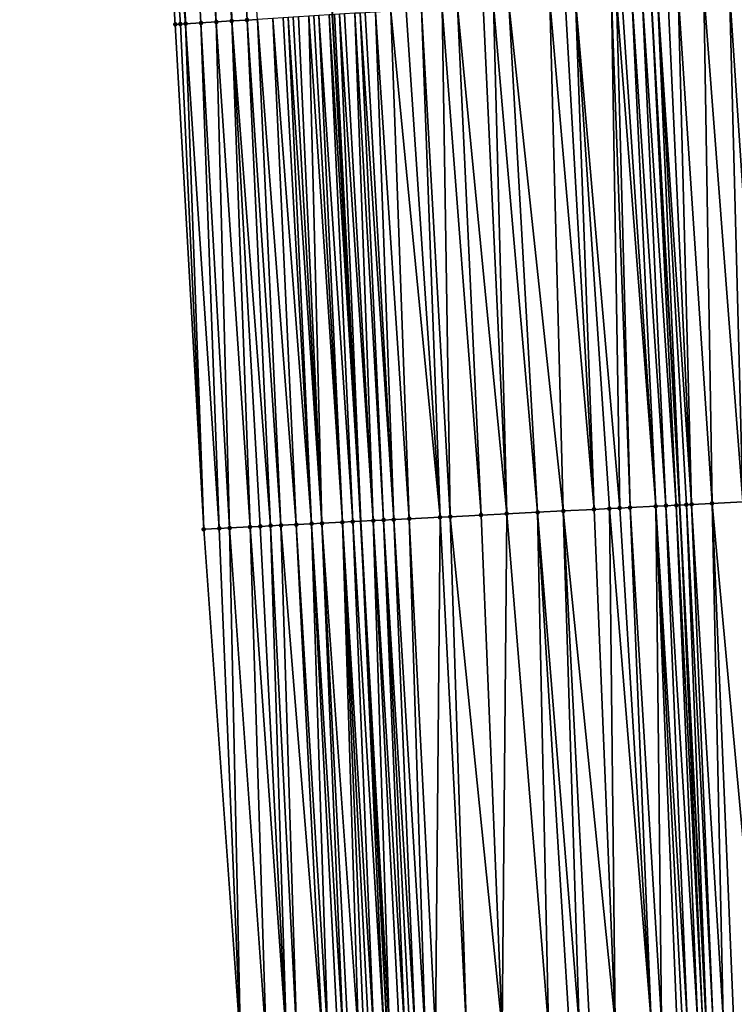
# Model space of a CAD drawing. Header units: feet. Extents: x 2004186 to 2014793, y 836912 to 864902.
# Tile 293 of 656: x 2010703 to 2010731, y 846241 to 846279. Entities that reach past the tile are written whole.
import ezdxf

# ---------------------------------------------------------------- set-up
doc = ezdxf.new("R2010")
doc.units = ezdxf.units.FT
doc.header["$LTSCALE"] = 100
doc.header["$MEASUREMENT"] = 0
for name, color, linetype, lineweight in [('EP_Travel Lane', 5, 'Continuous', 40), ('GPL_Skip Line', 2, 'Continuous', 40), ('Road Shots', 4, 'Continuous', 200), ('Road X-Section', 30, 'Continuous', 13)]:
    doc.layers.add(name, color=color, linetype=linetype, lineweight=lineweight)
doc.layers.add('I-77 SB_MM21-27-Surface-Border', color=7, linetype='Continuous')
doc.layers.add('I-77 SB_MM21-27-Surface-TIN', color=7, linetype='Continuous')

msp = doc.modelspace()

# ---------------------------------------------------------------- linework, layer by layer
at = {"layer": 'EP_Travel Lane'}
msp.add_polyline3d([(2010724.209326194, 846060.3758652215, 428.0537289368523), (2010723.753386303, 846080.3689233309, 428.2517148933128), (2010723.297373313, 846100.3651867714, 428.469045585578), (2010722.745390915, 846120.1288656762, 428.6808156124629), (2010722.035863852, 846140.0246772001, 428.8937888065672), (2010721.27883203, 846160.0091925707, 429.1314502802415), (2010720.521840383, 846179.992647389, 429.3332160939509), (2010719.675387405, 846199.7014885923, 429.5362671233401), (2010718.675036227, 846219.5879714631, 429.7332265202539), (2010717.633491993, 846239.5588796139, 429.9260795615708), (2010716.591799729, 846259.532626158, 430.1343189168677), (2010715.488567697, 846279.2288046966, 430.3187656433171), (2010714.272263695, 846299.1220992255, 430.5211998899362), (2010713.03382605, 846319.0825087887, 430.7109649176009), (2010711.795458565, 846339.0417875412, 430.8840660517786), (2010710.427281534, 846358.6636826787, 431.0598790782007), (2010708.84415915, 846378.5418675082, 431.2301920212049)], dxfattribs=at)
at = {"layer": 'GPL_Skip Line'}
msp.add_polyline3d([(2010736.632456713, 846060.6663841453, 428.5785453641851), (2010736.141218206, 846080.6587416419, 428.7518538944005), (2010735.649938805, 846100.6527634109, 428.9609458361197), (2010735.07565421, 846120.5306493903, 429.1917683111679), (2010734.370820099, 846140.4722424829, 429.4206150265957), (2010733.627090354, 846160.4566123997, 429.6511264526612), (2010732.883371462, 846180.4406906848, 429.8778622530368), (2010732.043851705, 846200.2876025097, 430.0763573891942), (2010731.056942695, 846220.2184990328, 430.2762261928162), (2010730.032519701, 846240.1905127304, 430.4479161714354), (2010729.008031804, 846260.1637917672, 430.6485454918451), (2010727.885105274, 846279.9966010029, 430.8501451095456), (2010726.615724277, 846299.9213576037, 431.0258756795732), (2010725.317350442, 846319.8776175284, 431.2128193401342), (2010724.018980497, 846339.8338176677, 431.3875627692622), (2010722.607946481, 846359.6180831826, 431.5534392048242), (2010721.029251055, 846379.5256798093, 431.7345156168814)], dxfattribs=at)
at = {"layer": 'I-77 SB_MM21-27-Surface-Border', "color": 3, "linetype": 'ByBlock', "lineweight": -2}
msp.add_polyline3d([(2010718.811779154, 846060.2494391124, 427.8474846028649), (2010719.536054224, 846080.2701218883, 428.0956971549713), (2010717.66095978, 846100.2333820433, 428.2913782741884), (2010716.904632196, 846119.9381924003, 428.4721580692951), (2010716.412664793, 846139.8203842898, 428.6782357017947), (2010715.878373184, 846159.8135823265, 428.898542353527), (2010714.344816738, 846179.7684063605, 429.0930542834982), (2010713.518286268, 846199.4092249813, 429.3143682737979), (2010712.734558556, 846219.2852482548, 429.4981682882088), (2010711.909887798, 846239.267281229, 429.6882742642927), (2010710.485811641, 846259.2223441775, 429.8715733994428), (2010709.374831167, 846278.8497887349, 430.0950534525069), (2010708.109426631, 846298.7226360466, 430.3143610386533), (2010707.807682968, 846318.7442170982, 430.4979723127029), (2010705.909413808, 846338.6604019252, 430.6411071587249), (2010704.709131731, 846358.2158184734, 430.8054678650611), (2010703.322665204, 846378.0962043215, 430.9856400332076)], dxfattribs=at)
at = {"layer": 'I-77 SB_MM21-27-Surface-TIN', "color": 128, "linetype": 'ByBlock', "lineweight": -2}
for points in [[(2010711.103148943, 846298.9166145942, 430.4224077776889), (2010709.905658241, 846298.8390504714, 430.3761702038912), (2010711.570618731, 846278.9858680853, 430.1804641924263)], [(2010711.103148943, 846298.9166145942, 430.4224077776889), (2010712.169472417, 846279.0229400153, 430.2081832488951), (2010712.568707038, 846279.0476733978, 430.2246186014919)], [(2010711.103148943, 846298.9166145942, 430.4224077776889), (2010711.570618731, 846278.9858680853, 430.1804641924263), (2010712.169472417, 846279.0229400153, 430.2081832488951)], [(2010709.306915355, 846298.8002305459, 430.3572390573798), (2010708.109426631, 846298.7226360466, 430.3143610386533), (2010709.774062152, 846278.8745804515, 430.1051338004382)], [(2010708.109426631, 846298.7226360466, 430.3143610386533), (2010709.574445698, 846278.8622000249, 430.0984124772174), (2010709.774062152, 846278.8745804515, 430.1051338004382)], [(2010708.109426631, 846298.7226360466, 430.3143610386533), (2010709.374831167, 846278.8497887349, 430.0950534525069), (2010709.574445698, 846278.8622000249, 430.0984124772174)], [(2010709.905658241, 846298.8390504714, 430.3761702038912), (2010709.306915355, 846298.8002305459, 430.3572390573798), (2010710.971767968, 846278.948749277, 430.1578521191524)], [(2010709.306915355, 846298.8002305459, 430.3572390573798), (2010710.3729178, 846278.9116209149, 430.1362809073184), (2010710.971767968, 846278.948749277, 430.1578521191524)], [(2010709.306915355, 846298.8002305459, 430.3572390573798), (2010709.774062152, 846278.8745804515, 430.1051338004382), (2010710.3729178, 846278.9116209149, 430.1362809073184)], [(2010709.905658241, 846298.8390504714, 430.3761702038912), (2010710.971767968, 846278.948749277, 430.1578521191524), (2010711.570618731, 846278.9858680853, 430.1804641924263)], [(2010729.935406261, 846280.1236845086, 430.9276848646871), (2010728.937326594, 846280.0617405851, 430.8986309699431), (2010730.2602886, 846260.2274043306, 430.7044291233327)], [(2010730.933488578, 846280.1855859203, 430.9613700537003), (2010729.935406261, 846280.1236845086, 430.9276848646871), (2010731.458734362, 846260.2884610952, 430.741871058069)], [(2010729.935406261, 846280.1236845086, 430.9276848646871), (2010730.2602886, 846260.2274043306, 430.7044291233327), (2010731.458734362, 846260.2884610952, 430.741871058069)], [(2010731.931573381, 846280.2474474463, 430.999400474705), (2010730.933488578, 846280.1855859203, 430.9613700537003), (2010732.257701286, 846260.3291055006, 430.7722716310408)], [(2010730.933488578, 846280.1855859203, 430.9613700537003), (2010731.458734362, 846260.2884610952, 430.741871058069), (2010732.257701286, 846260.3291055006, 430.7722716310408)], [(2010723.946889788, 846279.7526381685, 430.6861226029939), (2010722.349947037, 846279.6537730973, 430.6129231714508), (2010724.467763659, 846259.9330198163, 430.4580137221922)], [(2010724.545741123, 846279.7897478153, 430.7097327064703), (2010723.946889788, 846279.7526381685, 430.6861226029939), (2010725.666218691, 846259.9938958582, 430.5118106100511)], [(2010723.946889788, 846279.7526381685, 430.6861226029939), (2010724.467763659, 846259.9330198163, 430.4580137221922), (2010725.666218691, 846259.9938958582, 430.5118106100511)], [(2010724.944978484, 846279.8144372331, 430.7309576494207), (2010724.545741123, 846279.7897478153, 430.7097327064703), (2010725.666218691, 846259.9938958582, 430.5118106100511)], [(2010726.342298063, 846279.9010296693, 430.7856927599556), (2010724.944978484, 846279.8144372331, 430.7309576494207), (2010726.664927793, 846260.0446926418, 430.5506007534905)], [(2010724.944978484, 846279.8144372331, 430.7309576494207), (2010726.265444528, 846260.0243666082, 430.5357471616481), (2010726.664927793, 846260.0446926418, 430.5506007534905)], [(2010724.944978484, 846279.8144372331, 430.7309576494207), (2010725.666218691, 846259.9938958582, 430.5118106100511), (2010726.265444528, 846260.0243666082, 430.5357471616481)], [(2010726.541915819, 846279.9133892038, 430.7946901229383), (2010726.342298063, 846279.9010296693, 430.7856927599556), (2010727.064412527, 846260.0649900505, 430.5680448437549)], [(2010726.342298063, 846279.9010296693, 430.7856927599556), (2010726.664927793, 846260.0446926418, 430.5506007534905), (2010727.064412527, 846260.0649900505, 430.5680448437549)], [(2010726.741534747, 846279.9257299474, 430.8057345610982), (2010726.541915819, 846279.9133892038, 430.7946901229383), (2010728.063127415, 846260.115674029, 430.6170435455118)], [(2010726.541915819, 846279.9133892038, 430.7946901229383), (2010727.064412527, 846260.0649900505, 430.5680448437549), (2010728.063127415, 846260.115674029, 430.6170435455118)], [(2010727.140768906, 846279.9504707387, 430.8213628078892), (2010726.741534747, 846279.9257299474, 430.8057345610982), (2010728.063127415, 846260.115674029, 430.6170435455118)], [(2010727.540000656, 846279.9752501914, 430.832779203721), (2010727.140768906, 846279.9504707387, 430.8213628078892), (2010728.462611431, 846260.1359854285, 430.6332215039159)], [(2010727.140768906, 846279.9504707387, 430.8213628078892), (2010728.063127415, 846260.115674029, 430.6170435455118), (2010728.462611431, 846260.1359854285, 430.6332215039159)], [(2010727.540000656, 846279.9752501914, 430.832779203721), (2010728.862090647, 846260.1563904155, 430.6409300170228), (2010727.885105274, 846279.9966010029, 430.8501451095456)], [(2010727.540000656, 846279.9752501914, 430.832779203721), (2010728.462611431, 846260.1359854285, 430.6332215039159), (2010728.862090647, 846260.1563904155, 430.6409300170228)], [(2010728.138855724, 846280.0122999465, 430.8629140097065), (2010727.885105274, 846279.9966010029, 430.8501451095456), (2010729.008031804, 846260.1637917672, 430.6485454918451)], [(2010728.862090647, 846260.1563904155, 430.6409300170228), (2010729.008031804, 846260.1637917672, 430.6485454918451), (2010727.885105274, 846279.9966010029, 430.8501451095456)], [(2010728.538093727, 846280.0369790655, 430.8852609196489), (2010728.138855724, 846280.0122999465, 430.8629140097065), (2010729.461321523, 846260.1867629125, 430.6737582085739)], [(2010728.138855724, 846280.0122999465, 430.8629140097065), (2010729.008031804, 846260.1637917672, 430.6485454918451), (2010729.261577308, 846260.1766502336, 430.6617759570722)], [(2010728.138855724, 846280.0122999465, 430.8629140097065), (2010729.261577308, 846260.1766502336, 430.6617759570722), (2010729.461321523, 846260.1867629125, 430.6737582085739)], [(2010728.937326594, 846280.0617405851, 430.8986309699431), (2010728.538093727, 846280.0369790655, 430.8852609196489), (2010729.461321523, 846260.1867629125, 430.6737582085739)], [(2010728.937326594, 846280.0617405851, 430.8986309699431), (2010729.461321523, 846260.1867629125, 430.6737582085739), (2010730.2602886, 846260.2274043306, 430.7044291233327)], [(2010717.758757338, 846279.3692037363, 430.4386740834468), (2010717.159903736, 846279.332130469, 430.4111007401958), (2010718.475509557, 846259.6282291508, 430.2261745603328)], [(2010718.357612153, 846279.4062575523, 430.4683665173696), (2010717.758757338, 846279.3692037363, 430.4386740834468), (2010719.673958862, 846259.6892168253, 430.2698689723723)], [(2010717.758757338, 846279.3692037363, 430.4386740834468), (2010718.475509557, 846259.6282291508, 430.2261745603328), (2010719.673958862, 846259.6892168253, 430.2698689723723)], [(2010718.956463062, 846279.4433740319, 430.4912322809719), (2010718.357612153, 846279.4062575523, 430.4683665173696), (2010719.673958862, 846259.6892168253, 430.2698689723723)], [(2010719.754928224, 846279.4929062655, 430.5169707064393), (2010718.956463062, 846279.4433740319, 430.4912322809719), (2010720.073444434, 846259.709497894, 430.2887917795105)], [(2010718.956463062, 846279.4433740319, 430.4912322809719), (2010719.673958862, 846259.6892168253, 430.2698689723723), (2010720.073444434, 846259.709497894, 430.2887917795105)], [(2010720.353780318, 846279.5300037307, 430.5419079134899), (2010719.754928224, 846279.4929062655, 430.5169707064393), (2010721.271894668, 846259.7704674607, 430.3341248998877)], [(2010719.754928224, 846279.4929062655, 430.5169707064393), (2010720.073444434, 846259.709497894, 430.2887917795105), (2010721.271894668, 846259.7704674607, 430.3341248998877)], [(2010721.3518632, 846279.5918960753, 430.5765809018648), (2010720.353780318, 846279.5300037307, 430.5419079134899), (2010722.270604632, 846259.8212474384, 430.3744359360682)], [(2010720.353780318, 846279.5300037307, 430.5419079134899), (2010721.271894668, 846259.7704674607, 430.3341248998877), (2010722.270604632, 846259.8212474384, 430.3744359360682)], [(2010721.751098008, 846279.616626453, 430.5933436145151), (2010721.3518632, 846279.5918960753, 430.5765809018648), (2010722.270604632, 846259.8212474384, 430.3744359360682)], [(2010722.349947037, 846279.6537730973, 430.6129231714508), (2010721.751098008, 846279.616626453, 430.5933436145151), (2010723.469053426, 846259.8822450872, 430.4172276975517)], [(2010721.751098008, 846279.616626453, 430.5933436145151), (2010722.270604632, 846259.8212474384, 430.3744359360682), (2010723.469053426, 846259.8822450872, 430.4172276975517)], [(2010722.349947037, 846279.6537730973, 430.6129231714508), (2010723.469053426, 846259.8822450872, 430.4172276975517), (2010724.467763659, 846259.9330198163, 430.4580137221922)], [(2010711.570618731, 846278.9858680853, 430.1804641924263), (2010710.971767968, 846278.948749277, 430.1578521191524), (2010712.283489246, 846259.3137545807, 429.943550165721)], [(2010712.169472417, 846279.0229400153, 430.2081832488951), (2010711.570618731, 846278.9858680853, 430.1804641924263), (2010713.082458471, 846259.3543541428, 429.978008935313)], [(2010711.570618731, 846278.9858680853, 430.1804641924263), (2010712.682974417, 846259.3340434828, 429.9617640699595), (2010713.082458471, 846259.3543541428, 429.978008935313)], [(2010711.570618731, 846278.9858680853, 430.1804641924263), (2010712.283489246, 846259.3137545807, 429.943550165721), (2010712.682974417, 846259.3340434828, 429.9617640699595)], [(2010712.568707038, 846279.0476733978, 430.2246186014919), (2010712.169472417, 846279.0229400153, 430.2081832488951), (2010713.481944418, 846259.3746278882, 429.9975944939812)], [(2010712.169472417, 846279.0229400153, 430.2081832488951), (2010713.082458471, 846259.3543541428, 429.978008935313), (2010713.481944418, 846259.3746278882, 429.9975944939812)], [(2010713.167559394, 846279.0847666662, 430.2500130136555), (2010712.568707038, 846279.0476733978, 430.2246186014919), (2010714.081171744, 846259.4050696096, 430.0241580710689)], [(2010712.568707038, 846279.0476733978, 430.2246186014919), (2010713.481944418, 846259.3746278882, 429.9975944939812), (2010714.081171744, 846259.4050696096, 430.0241580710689)], [(2010713.566790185, 846279.1095615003, 430.2597537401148), (2010713.167559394, 846279.0847666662, 430.2500130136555), (2010714.680395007, 846259.4355905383, 430.0435535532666)], [(2010713.167559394, 846279.0847666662, 430.2500130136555), (2010714.081171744, 846259.4050696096, 430.0241580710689), (2010714.680395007, 846259.4355905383, 430.0435535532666)], [(2010713.766404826, 846279.1219710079, 430.2633069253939), (2010713.566790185, 846279.1095615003, 430.2597537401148), (2010714.680395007, 846259.4355905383, 430.0435535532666)], [(2010713.966020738, 846279.1343601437, 430.2690794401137), (2010713.766404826, 846279.1219710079, 430.2633069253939), (2010715.079879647, 846259.4558897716, 430.0608325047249)], [(2010713.766404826, 846279.1219710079, 430.2633069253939), (2010714.680395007, 846259.4355905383, 430.0435535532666), (2010715.079879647, 846259.4558897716, 430.0608325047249)], [(2010714.165639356, 846279.1467058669, 430.2795814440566), (2010713.966020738, 846279.1343601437, 430.2690794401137), (2010715.079879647, 846259.4558897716, 430.0608325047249)], [(2010714.564883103, 846279.1712928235, 430.3119686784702), (2010714.165639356, 846279.1467058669, 430.2795814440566), (2010715.079879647, 846259.4558897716, 430.0608325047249)], [(2010714.76450089, 846279.183651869, 430.3210192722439), (2010714.564883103, 846279.1712928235, 430.3119686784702), (2010715.878852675, 846259.4964151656, 430.102003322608)], [(2010714.564883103, 846279.1712928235, 430.3119686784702), (2010715.079879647, 846259.4558897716, 430.0608325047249), (2010715.878852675, 846259.4964151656, 430.102003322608)], [(2010714.964113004, 846279.1961019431, 430.3201530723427), (2010714.76450089, 846279.183651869, 430.3210192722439), (2010715.878852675, 846259.4964151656, 430.102003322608)], [(2010715.363333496, 846279.2210619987, 430.3118943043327), (2010714.964113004, 846279.1961019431, 430.3201530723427), (2010716.278336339, 846259.516733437, 430.1175593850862)], [(2010714.964113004, 846279.1961019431, 430.3201530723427), (2010715.878852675, 846259.4964151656, 430.102003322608), (2010716.278336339, 846259.516733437, 430.1175593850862)], [(2010715.363333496, 846279.2210619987, 430.3118943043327), (2010716.591799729, 846259.532626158, 430.1343189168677), (2010715.488567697, 846279.2288046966, 430.3187656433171)], [(2010715.363333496, 846279.2210619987, 430.3118943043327), (2010716.278336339, 846259.516733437, 430.1175593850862), (2010716.591799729, 846259.532626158, 430.1343189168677)], [(2010715.562952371, 846279.2334035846, 430.3228469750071), (2010715.488567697, 846279.2288046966, 430.3187656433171), (2010716.591799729, 846259.532626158, 430.1343189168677)], [(2010715.762575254, 846279.2456808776, 430.3408038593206), (2010715.562952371, 846279.2334035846, 430.3228469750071), (2010716.591799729, 846259.532626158, 430.1343189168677)], [(2010715.962196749, 846279.2579804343, 430.3563352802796), (2010715.762575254, 846279.2456808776, 430.3408038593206), (2010717.077310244, 846259.557241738, 430.1602770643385)], [(2010715.762575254, 846279.2456808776, 430.3408038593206), (2010716.591799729, 846259.532626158, 430.1343189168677), (2010717.077310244, 846259.557241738, 430.1602770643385)], [(2010716.361433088, 846279.2826862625, 430.3757724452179), (2010715.962196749, 846279.2579804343, 430.3563352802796), (2010717.077310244, 846259.557241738, 430.1602770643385)], [(2010716.561052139, 846279.2950250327, 430.3870318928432), (2010716.361433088, 846279.2826862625, 430.3757724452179), (2010717.47679555, 846259.577527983, 430.1787314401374)], [(2010716.361433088, 846279.2826862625, 430.3757724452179), (2010717.077310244, 846259.557241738, 430.1602770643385), (2010717.47679555, 846259.577527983, 430.1787314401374)], [(2010716.760669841, 846279.3073854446, 430.3959336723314), (2010716.561052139, 846279.2950250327, 430.3870318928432), (2010717.876283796, 846259.5977569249, 430.2023715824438)], [(2010716.561052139, 846279.2950250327, 430.3870318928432), (2010717.47679555, 846259.577527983, 430.1787314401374), (2010717.876283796, 846259.5977569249, 430.2023715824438)], [(2010717.159903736, 846279.332130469, 430.4111007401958), (2010716.760669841, 846279.3073854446, 430.3959336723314), (2010717.876283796, 846259.5977569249, 430.2023715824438)], [(2010717.159903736, 846279.332130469, 430.4111007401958), (2010717.876283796, 846259.5977569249, 430.2023715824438), (2010718.475509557, 846259.6282291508, 430.2261745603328)], [(2010709.574445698, 846278.8622000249, 430.0984124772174), (2010709.374831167, 846278.8497887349, 430.0950534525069), (2010710.485811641, 846259.2223441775, 429.8715733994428)], [(2010709.774062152, 846278.8745804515, 430.1051338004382), (2010709.574445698, 846278.8622000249, 430.0984124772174), (2010710.485811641, 846259.2223441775, 429.8715733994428)], [(2010710.3729178, 846278.9116209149, 430.1362809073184), (2010709.774062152, 846278.8745804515, 430.1051338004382), (2010711.0850375, 846259.2528145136, 429.8955473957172)], [(2010709.774062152, 846278.8745804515, 430.1051338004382), (2010710.485811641, 846259.2223441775, 429.8715733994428), (2010711.0850375, 846259.2528145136, 429.8955473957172)], [(2010710.971767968, 846278.948749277, 430.1578521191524), (2010710.3729178, 846278.9116209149, 430.1362809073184), (2010711.484523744, 846259.2730824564, 429.9156580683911)], [(2010710.3729178, 846278.9116209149, 430.1362809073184), (2010711.0850375, 846259.2528145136, 429.8955473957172), (2010711.484523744, 846259.2730824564, 429.9156580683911)], [(2010710.971767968, 846278.948749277, 430.1578521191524), (2010711.484523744, 846259.2730824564, 429.9156580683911), (2010712.283489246, 846259.3137545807, 429.943550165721)], [(2010730.2602886, 846260.2274043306, 430.7044291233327), (2010729.461321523, 846260.1867629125, 430.6737582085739), (2010730.685542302, 846240.2237545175, 430.4783512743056)], [(2010731.458734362, 846260.2884610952, 430.741871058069), (2010730.2602886, 846260.2274043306, 430.7044291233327), (2010732.08372315, 846240.2951019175, 430.5226642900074)], [(2010730.2602886, 846260.2274043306, 430.7044291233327), (2010731.085023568, 846240.2441195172, 430.4934157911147), (2010732.08372315, 846240.2951019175, 430.5226642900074)], [(2010730.2602886, 846260.2274043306, 430.7044291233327), (2010730.685542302, 846240.2237545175, 430.4783512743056), (2010731.085023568, 846240.2441195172, 430.4934157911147)], [(2010723.469053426, 846259.8822450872, 430.4172276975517), (2010722.270604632, 846259.8212474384, 430.3744359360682), (2010723.894349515, 846239.8777688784, 430.1958542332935)], [(2010724.467763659, 846259.9330198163, 430.4580137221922), (2010723.469053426, 846259.8822450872, 430.4172276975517), (2010725.09279349, 846239.9388604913, 430.2414553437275)], [(2010723.469053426, 846259.8822450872, 430.4172276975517), (2010724.693311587, 846239.9185078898, 430.2248986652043), (2010725.09279349, 846239.9388604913, 430.2414553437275)], [(2010723.469053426, 846259.8822450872, 430.4172276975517), (2010723.894349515, 846239.8777688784, 430.1958542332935), (2010724.693311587, 846239.9185078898, 430.2248986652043)], [(2010725.666218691, 846259.9938958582, 430.5118106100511), (2010724.467763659, 846259.9330198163, 430.4580137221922), (2010726.490980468, 846240.0100883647, 430.3001537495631)], [(2010724.467763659, 846259.9330198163, 430.4580137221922), (2010725.49227481, 846239.9592244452, 430.2566457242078), (2010726.490980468, 846240.0100883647, 430.3001537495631)], [(2010724.467763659, 846259.9330198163, 430.4580137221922), (2010725.09279349, 846239.9388604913, 430.2414553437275), (2010725.49227481, 846239.9592244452, 430.2566457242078)], [(2010726.265444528, 846260.0243666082, 430.5357471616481), (2010725.666218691, 846259.9938958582, 430.5118106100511), (2010726.490980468, 846240.0100883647, 430.3001537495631)], [(2010726.664927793, 846260.0446926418, 430.5506007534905), (2010726.265444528, 846260.0243666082, 430.5357471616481), (2010727.889164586, 846240.0813720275, 430.3521377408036)], [(2010726.265444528, 846260.0243666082, 430.5357471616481), (2010726.490980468, 846240.0100883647, 430.3001537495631), (2010727.889164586, 846240.0813720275, 430.3521377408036)], [(2010727.064412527, 846260.0649900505, 430.5680448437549), (2010726.664927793, 846260.0446926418, 430.5506007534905), (2010727.889164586, 846240.0813720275, 430.3521377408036)], [(2010728.063127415, 846260.115674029, 430.6170435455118), (2010727.064412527, 846260.0649900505, 430.5680448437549), (2010728.288647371, 846240.1017074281, 430.3707646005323)], [(2010727.064412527, 846260.0649900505, 430.5680448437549), (2010727.889164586, 846240.0813720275, 430.3521377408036), (2010728.288647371, 846240.1017074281, 430.3707646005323)], [(2010728.462611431, 846260.1359854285, 430.6332215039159), (2010728.063127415, 846260.115674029, 430.6170435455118), (2010729.287354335, 846240.1525458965, 430.4173357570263)], [(2010728.063127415, 846260.115674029, 430.6170435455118), (2010729.087614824, 846240.1423415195, 430.41243648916), (2010729.287354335, 846240.1525458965, 430.4173357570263)], [(2010728.063127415, 846260.115674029, 430.6170435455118), (2010728.887873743, 846240.1321677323, 430.4038556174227), (2010729.087614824, 846240.1423415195, 430.41243648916)], [(2010728.063127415, 846260.115674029, 430.6170435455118), (2010728.288647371, 846240.1017074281, 430.3707646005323), (2010728.887873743, 846240.1321677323, 430.4038556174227)], [(2010728.862090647, 846260.1563904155, 430.6409300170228), (2010728.462611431, 846260.1359854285, 430.6332215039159), (2010729.68683515, 846240.1729197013, 430.4313405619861)], [(2010728.462611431, 846260.1359854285, 430.6332215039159), (2010729.287354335, 846240.1525458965, 430.4173357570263), (2010729.68683515, 846240.1729197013, 430.4313405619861)], [(2010728.862090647, 846260.1563904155, 430.6409300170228), (2010729.886577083, 846240.1830768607, 430.4419226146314), (2010729.008031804, 846260.1637917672, 430.6485454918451)], [(2010728.862090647, 846260.1563904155, 430.6409300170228), (2010729.68683515, 846240.1729197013, 430.4313405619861), (2010729.886577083, 846240.1830768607, 430.4419226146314)], [(2010729.261577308, 846260.1766502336, 430.6617759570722), (2010729.008031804, 846260.1637917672, 430.6485454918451), (2010730.032519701, 846240.1905127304, 430.4479161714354)], [(2010729.886577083, 846240.1830768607, 430.4419226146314), (2010730.032519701, 846240.1905127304, 430.4479161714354), (2010729.008031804, 846260.1637917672, 430.6485454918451)], [(2010729.461321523, 846260.1867629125, 430.6737582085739), (2010729.261577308, 846260.1766502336, 430.6617759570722), (2010730.286058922, 846240.2034307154, 430.4583284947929)], [(2010729.261577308, 846260.1766502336, 430.6617759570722), (2010730.032519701, 846240.1905127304, 430.4479161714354), (2010730.286058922, 846240.2034307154, 430.4583284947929)], [(2010729.461321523, 846260.1867629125, 430.6737582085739), (2010730.286058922, 846240.2034307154, 430.4583284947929), (2010730.685542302, 846240.2237545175, 430.4783512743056)], [(2010715.079879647, 846259.4558897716, 430.0608325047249), (2010714.680395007, 846259.4355905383, 430.0435535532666), (2010715.904702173, 846239.4708979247, 429.8429274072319)], [(2010715.878852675, 846259.4964151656, 430.102003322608), (2010715.079879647, 846259.4558897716, 430.0608325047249), (2010716.50393249, 846239.5012813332, 429.8852731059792)], [(2010715.079879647, 846259.4558897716, 430.0608325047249), (2010716.104444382, 846239.4810497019, 429.8541572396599), (2010716.50393249, 846239.5012813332, 429.8852731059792)], [(2010715.079879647, 846259.4558897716, 430.0608325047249), (2010715.904702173, 846239.4708979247, 429.8429274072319), (2010716.104444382, 846239.4810497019, 429.8541572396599)], [(2010716.278336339, 846259.516733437, 430.1175593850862), (2010715.878852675, 846259.4964151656, 430.102003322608), (2010717.103156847, 846239.5317809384, 429.9136341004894)], [(2010715.878852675, 846259.4964151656, 430.102003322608), (2010716.903417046, 846239.5215822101, 429.9080549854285), (2010717.103156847, 846239.5317809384, 429.9136341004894)], [(2010715.878852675, 846259.4964151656, 430.102003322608), (2010716.703675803, 846239.511411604, 429.8990912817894), (2010716.903417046, 846239.5215822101, 429.9080549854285)], [(2010715.878852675, 846259.4964151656, 430.102003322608), (2010716.50393249, 846239.5012813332, 429.8852731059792), (2010716.703675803, 846239.511411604, 429.8990912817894)], [(2010716.278336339, 846259.516733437, 430.1175593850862), (2010717.502634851, 846239.552209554, 429.9210422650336), (2010716.591799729, 846259.532626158, 430.1343189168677)], [(2010716.278336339, 846259.516733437, 430.1175593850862), (2010717.103156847, 846239.5317809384, 429.9136341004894), (2010717.502634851, 846239.552209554, 429.9210422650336)], [(2010717.077310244, 846259.557241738, 430.1602770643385), (2010716.591799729, 846259.532626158, 430.1343189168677), (2010717.702375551, 846239.5623907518, 429.9287312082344)], [(2010717.502634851, 846239.552209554, 429.9210422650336), (2010717.633491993, 846239.5588796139, 429.9260795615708), (2010716.591799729, 846259.532626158, 430.1343189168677)], [(2010717.702375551, 846239.5623907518, 429.9287312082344), (2010716.591799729, 846259.532626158, 430.1343189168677), (2010717.633491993, 846239.5588796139, 429.9260795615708)], [(2010717.47679555, 846259.577527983, 430.1787314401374), (2010717.077310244, 846259.557241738, 430.1602770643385), (2010718.301607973, 846239.5927331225, 429.976015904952)], [(2010717.077310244, 846259.557241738, 430.1602770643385), (2010718.101865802, 846239.5825805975, 429.9648760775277), (2010718.301607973, 846239.5927331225, 429.976015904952)], [(2010717.077310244, 846259.557241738, 430.1602770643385), (2010717.702375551, 846239.5623907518, 429.9287312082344), (2010718.101865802, 846239.5825805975, 429.9648760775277)], [(2010717.876283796, 846259.5977569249, 430.2023715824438), (2010717.47679555, 846259.577527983, 430.1787314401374), (2010718.70109133, 846239.6130573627, 429.995985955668)], [(2010717.47679555, 846259.577527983, 430.1787314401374), (2010718.501348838, 846239.6029111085, 429.9840914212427), (2010718.70109133, 846239.6130573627, 429.995985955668)], [(2010717.47679555, 846259.577527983, 430.1787314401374), (2010718.301607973, 846239.5927331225, 429.976015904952), (2010718.501348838, 846239.6029111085, 429.9840914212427)], [(2010718.475509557, 846259.6282291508, 430.2261745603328), (2010717.876283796, 846259.5977569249, 430.2023715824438), (2010719.100573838, 846239.6333981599, 430.0139633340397)], [(2010717.876283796, 846259.5977569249, 430.2023715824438), (2010718.70109133, 846239.6130573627, 429.995985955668), (2010719.100573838, 846239.6333981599, 430.0139633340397)], [(2010719.673958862, 846259.6892168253, 430.2698689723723), (2010718.475509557, 846259.6282291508, 430.2261745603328), (2010719.50005484, 846239.6537683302, 430.0284055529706)], [(2010718.475509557, 846259.6282291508, 430.2261745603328), (2010719.100573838, 846239.6333981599, 430.0139633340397), (2010719.50005484, 846239.6537683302, 430.0284055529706)], [(2010719.673958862, 846259.6892168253, 430.2698689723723), (2010719.50005484, 846239.6537683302, 430.0284055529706), (2010720.698496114, 846239.7149125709, 430.0676727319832)], [(2010720.073444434, 846259.709497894, 430.2887917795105), (2010719.673958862, 846259.6892168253, 430.2698689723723), (2010720.698496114, 846239.7149125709, 430.0676727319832)], [(2010721.271894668, 846259.7704674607, 430.3341248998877), (2010720.073444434, 846259.709497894, 430.2887917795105), (2010722.096682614, 846239.7861497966, 430.125245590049)], [(2010720.073444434, 846259.709497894, 430.2887917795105), (2010720.698496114, 846239.7149125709, 430.0676727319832), (2010722.096682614, 846239.7861497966, 430.125245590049)], [(2010722.270604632, 846259.8212474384, 430.3744359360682), (2010721.271894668, 846259.7704674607, 430.3341248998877), (2010722.096682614, 846239.7861497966, 430.125245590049)], [(2010722.270604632, 846259.8212474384, 430.3744359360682), (2010722.096682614, 846239.7861497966, 430.125245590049), (2010723.894349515, 846239.8777688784, 430.1958542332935)], [(2010711.0850375, 846259.2528145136, 429.8955473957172), (2010710.485811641, 846259.2223441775, 429.8715733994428), (2010711.909887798, 846239.267281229, 429.6882742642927)], [(2010711.484523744, 846259.2730824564, 429.9156580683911), (2010711.0850375, 846259.2528145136, 429.8955473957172), (2010711.909887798, 846239.267281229, 429.6882742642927)], [(2010712.283489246, 846259.3137545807, 429.943550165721), (2010711.484523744, 846259.2730824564, 429.9156580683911), (2010712.908593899, 846239.3181365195, 429.7328208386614)], [(2010711.484523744, 846259.2730824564, 429.9156580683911), (2010711.909887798, 846239.267281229, 429.6882742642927), (2010712.908593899, 846239.3181365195, 429.7328208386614)], [(2010712.682974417, 846259.3340434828, 429.9617640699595), (2010712.283489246, 846259.3137545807, 429.943550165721), (2010713.707556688, 846239.3588615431, 429.7635487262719)], [(2010712.283489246, 846259.3137545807, 429.943550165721), (2010712.908593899, 846239.3181365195, 429.7328208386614), (2010713.707556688, 846239.3588615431, 429.7635487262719)], [(2010713.082458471, 846259.3543541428, 429.978008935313), (2010712.682974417, 846259.3340434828, 429.9617640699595), (2010713.707556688, 846239.3588615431, 429.7635487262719)], [(2010713.481944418, 846259.3746278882, 429.9975944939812), (2010713.082458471, 846259.3543541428, 429.978008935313), (2010714.107039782, 846239.3791909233, 429.7829001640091)], [(2010713.082458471, 846259.3543541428, 429.978008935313), (2010713.707556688, 846239.3588615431, 429.7635487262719), (2010714.107039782, 846239.3791909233, 429.7829001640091)], [(2010714.081171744, 846259.4050696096, 430.0241580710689), (2010713.481944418, 846259.3746278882, 429.9975944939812), (2010715.105744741, 846239.4300684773, 429.8247672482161)], [(2010713.481944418, 846259.3746278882, 429.9975944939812), (2010714.107039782, 846239.3791909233, 429.7829001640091), (2010715.105744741, 846239.4300684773, 429.8247672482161)], [(2010714.680395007, 846259.4355905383, 430.0435535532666), (2010714.081171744, 846259.4050696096, 430.0241580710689), (2010715.305485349, 846239.4402514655, 429.8322407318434)], [(2010714.081171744, 846259.4050696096, 430.0241580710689), (2010715.105744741, 846239.4300684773, 429.8247672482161), (2010715.305485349, 846239.4402514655, 429.8322407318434)], [(2010714.680395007, 846259.4355905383, 430.0435535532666), (2010715.704962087, 846239.4607047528, 429.8366795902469), (2010715.904702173, 846239.4708979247, 429.8429274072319)], [(2010714.680395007, 846259.4355905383, 430.0435535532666), (2010715.305485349, 846239.4402514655, 429.8322407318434), (2010715.704962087, 846239.4607047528, 429.8366795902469)]]:
    msp.add_3dface(points, dxfattribs=at)
at = {"layer": 'Road Shots', "lineweight": 100}
for p in [(2010711.570618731, 846278.9858680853, 430.1804641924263), (2010712.169472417, 846279.0229400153, 430.2081832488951), (2010709.374831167, 846278.8497887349, 430.0950534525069), (2010709.574445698, 846278.8622000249, 430.0984124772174), (2010709.774062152, 846278.8745804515, 430.1051338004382), (2010710.3729178, 846278.9116209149, 430.1362809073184), (2010710.971767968, 846278.948749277, 430.1578521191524), (2010730.2602886, 846260.2274043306, 430.7044291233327), (2010723.469053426, 846259.8822450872, 430.4172276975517), (2010724.467763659, 846259.9330198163, 430.4580137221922), (2010725.666218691, 846259.9938958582, 430.5118106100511), (2010726.265444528, 846260.0243666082, 430.5357471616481), (2010726.664927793, 846260.0446926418, 430.5506007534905), (2010727.064412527, 846260.0649900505, 430.5680448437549), (2010728.063127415, 846260.115674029, 430.6170435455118), (2010728.462611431, 846260.1359854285, 430.6332215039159), (2010728.862090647, 846260.1563904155, 430.6409300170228), (2010729.261577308, 846260.1766502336, 430.6617759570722), (2010729.461321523, 846260.1867629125, 430.6737582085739), (2010715.079879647, 846259.4558897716, 430.0608325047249), (2010715.878852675, 846259.4964151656, 430.102003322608), (2010716.278336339, 846259.516733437, 430.1175593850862), (2010717.077310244, 846259.557241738, 430.1602770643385), (2010717.47679555, 846259.577527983, 430.1787314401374), (2010717.876283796, 846259.5977569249, 430.2023715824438), (2010718.475509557, 846259.6282291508, 430.2261745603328), (2010719.673958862, 846259.6892168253, 430.2698689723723), (2010720.073444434, 846259.709497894, 430.2887917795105), (2010721.271894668, 846259.7704674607, 430.3341248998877), (2010722.270604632, 846259.8212474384, 430.3744359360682), (2010710.485811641, 846259.2223441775, 429.8715733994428), (2010711.0850375, 846259.2528145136, 429.8955473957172), (2010711.484523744, 846259.2730824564, 429.9156580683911), (2010712.283489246, 846259.3137545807, 429.943550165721), (2010712.682974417, 846259.3340434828, 429.9617640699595), (2010713.082458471, 846259.3543541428, 429.978008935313), (2010713.481944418, 846259.3746278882, 429.9975944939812), (2010714.081171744, 846259.4050696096, 430.0241580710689), (2010714.680395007, 846259.4355905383, 430.0435535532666)]:
    msp.add_point(p, dxfattribs=at)
at = {"layer": 'Road X-Section', "extrusion": (-0.06220798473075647, 0.9980208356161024, 0.009196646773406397), "elevation": 719525.7021751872, "flags": 128}
msp.add_lwpolyline([(-2059462.246977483, -6187.390338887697), (-2059462.446977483, -6187.386979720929), (-2059462.646977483, -6187.380258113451), (-2059463.246977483, -6187.349109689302), (-2059463.846977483, -6187.327537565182), (-2059464.446977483, -6187.304924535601), (-2059465.046977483, -6187.277204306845), (-2059465.446977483, -6187.260768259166), (-2059466.046977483, -6187.235372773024), (-2059466.446977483, -6187.225631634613), (-2059466.646977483, -6187.222078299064), (-2059466.846977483, -6187.216305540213), (-2059467.046977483, -6187.205803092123), (-2059467.446977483, -6187.173414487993), (-2059467.646977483, -6187.164363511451), (-2059467.846977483, -6187.165229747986), (-2059468.246977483, -6187.173488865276), (-2059468.446977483, -6187.162535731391), (-2059468.646977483, -6187.14457808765), (-2059468.846977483, -6187.129046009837), (-2059469.246977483, -6187.109608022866), (-2059469.446977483, -6187.098348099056), (-2059469.646977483, -6187.089445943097), (-2059470.046977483, -6187.074278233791), (-2059470.646977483, -6187.046703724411), (-2059471.246977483, -6187.01701003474), (-2059471.846977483, -6186.994143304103), (-2059472.646977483, -6186.96840379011), (-2059473.246977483, -6186.943465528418), (-2059474.246977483, -6186.908791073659), (-2059474.646977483, -6186.892027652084), (-2059475.246977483, -6186.872447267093), (-2059476.846977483, -6186.799244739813), (-2059477.446977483, -6186.775633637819), (-2059477.846977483, -6186.754407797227), (-2059479.246977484, -6186.699670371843), (-2059479.446977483, -6186.690672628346), (-2059479.646977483, -6186.679627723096), (-2059480.046977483, -6186.663998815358), (-2059480.446977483, -6186.652581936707), (-2059481.046977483, -6186.622445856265), (-2059481.446977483, -6186.60009800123), (-2059481.846977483, -6186.586727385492), (-2059482.846977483, -6186.557672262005), (-2059483.846977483, -6186.523985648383), (-2059484.846977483, -6186.485953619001), (-2059485.646977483, -6186.454910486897), (-2059486.646977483, -6186.413056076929), (-2059487.846977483, -6186.373375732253), (-2059489.846977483, -6186.292962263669), (-2059490.446977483, -6186.266912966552), (-2059491.046977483, -6186.237098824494), (-2059491.446977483, -6186.220441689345), (-2059492.246977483, -6186.194992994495), (-2059492.646977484, -6186.193341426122), (-2059493.046977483, -6186.183265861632), (-2059493.446977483, -6186.170869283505), (-2059493.646977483, -6186.16628318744), (-2059494.046977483, -6186.149693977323), (-2059494.646977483, -6186.121790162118), (-2059495.446977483, -6186.092026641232), (-2059497.046977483, -6186.010939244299), (-2059497.846977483, -6185.977233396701), (-2059498.846977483, -6185.939914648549), (-2059499.446977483, -6185.920337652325), (-2059500.446977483, -6185.883058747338), (-2059501.046977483, -6185.86147561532), (-2059502.046977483, -6185.818924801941), (-2059503.246977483, -6185.766201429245), (-2059503.646977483, -6185.751395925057), (-2059504.046977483, -6185.735450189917), (-2059504.246977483, -6185.731941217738), (-2059504.446977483, -6185.726388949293), (-2059504.646977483, -6185.70578219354), (-2059504.846977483, -6185.679890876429), (-2059505.046977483, -6185.657280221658), (-2059505.246977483, -6185.649334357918), (-2059505.446977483, -6185.650236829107), (-2059505.646977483, -6185.655554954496), (-2059505.846977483, -6185.65638824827), (-2059506.046977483, -6185.651506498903), (-2059506.646977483, -6185.631198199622), (-2059506.846977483, -6185.622758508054), (-2059507.046977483, -6185.609264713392), (-2059509.446977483, -6185.531715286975), (-2059510.246977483, -6185.503868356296), (-2059510.446977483, -6185.497458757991)], dxfattribs=at)
at = {"layer": 'Road X-Section', "extrusion": (-0.05122228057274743, 0.9986259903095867, 0.01106388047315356), "elevation": 742108.0333649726, "flags": 128}
msp.add_lwpolyline([(-2051420.63792343, -7781.199266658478), (-2051421.237923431, -7781.175291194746), (-2051421.63792343, -7781.15517929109), (-2051422.43792343, -7781.127285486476), (-2051422.83792343, -7781.109070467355), (-2051423.23792343, -7781.092824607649), (-2051423.63792343, -7781.073237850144), (-2051424.23792343, -7781.046672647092), (-2051424.83792343, -7781.02727597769), (-2051425.237923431, -7781.009995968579), (-2051426.03792343, -7780.968822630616), (-2051426.43792343, -7780.953265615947), (-2051427.23792343, -7780.910545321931), (-2051427.637923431, -7780.892089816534), (-2051428.03792343, -7780.868448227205), (-2051428.63792343, -7780.844643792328), (-2051429.83792343, -7780.800946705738), (-2051430.23792343, -7780.782022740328), (-2051431.43792343, -7780.736686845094), (-2051432.43792343, -7780.696373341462), (-2051433.63792343, -7780.653578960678), (-2051434.63792343, -7780.612790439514), (-2051435.83792343, -7780.55899025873), (-2051436.43792343, -7780.535052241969), (-2051436.83792343, -7780.520197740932), (-2051437.237923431, -7780.502752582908), (-2051438.23792343, -7780.453750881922), (-2051438.63792343, -7780.437571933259), (-2051439.037923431, -7780.429862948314), (-2051439.43792343, -7780.409015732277), (-2051439.637923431, -7780.397032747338), (-2051440.43792343, -7780.3663599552), (-2051441.63792343, -7780.328915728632), (-2051442.43792343, -7780.298513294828), (-2051443.23792343, -7780.270751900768), (-2051444.037923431, -7780.243383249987), (-2051445.23792343, -7780.196118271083), (-2051446.43792343, -7780.157172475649), (-2051448.63792343, -7780.0699754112), (-2051450.03792343, -7780.003493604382), (-2051450.63792343, -7779.988952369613), (-2051450.83792343, -7779.98763249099), (-2051451.03792343, -7779.98392625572), (-2051451.437923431, -7779.968450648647), (-2051451.83792343, -7779.956753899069), (-2051452.43792343, -7779.930645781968), (-2051453.03792343, -7779.90170278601), (-2051453.237923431, -7779.890256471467), (-2051454.43792343, -7779.841097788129), (-2051455.03792343, -7779.81644800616), (-2051455.63792343, -7779.788931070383), (-2051456.83792343, -7779.742750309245), (-2051457.43792343, -7779.72219877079), (-2051459.23792343, -7779.655691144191), (-2051460.037923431, -7779.622006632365), (-2051461.63792343, -7779.556425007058), (-2051462.037923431, -7779.543815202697), (-2051462.43792343, -7779.528094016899), (-2051462.83792343, -7779.520126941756), (-2051463.037923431, -7779.511396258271), (-2051463.43792343, -7779.471624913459), (-2051463.63792343, -7779.462950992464), (-2051463.83792343, -7779.461386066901), (-2051464.03792343, -7779.463002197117), (-2051464.437923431, -7779.452507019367), (-2051465.03792343, -7779.431296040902), (-2051465.23792343, -7779.419333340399), (-2051465.43792343, -7779.404786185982), (-2051467.437923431, -7779.338539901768), (-2051469.03792343, -7779.283756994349)], dxfattribs=at)
at = {"layer": 'Road X-Section', "extrusion": (-0.05122364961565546, 0.99865255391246, 0.008319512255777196), "elevation": 742106.5779381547, "flags": 128}
msp.add_lwpolyline([(-2051421.042757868, -5744.475299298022), (-2051422.042757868, -5744.430751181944), (-2051422.842757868, -5744.400022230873), (-2051423.242757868, -5744.380670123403), (-2051424.242757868, -5744.338801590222), (-2051424.442757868, -5744.331327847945), (-2051424.842757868, -5744.326888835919), (-2051425.042757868, -5744.320640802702), (-2051425.242757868, -5744.309410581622), (-2051425.642757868, -5744.278293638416), (-2051425.842757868, -5744.264474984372), (-2051426.042757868, -5744.255510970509), (-2051426.242757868, -5744.249931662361), (-2051426.642757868, -5744.242523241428), (-2051426.842757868, -5744.23483403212), (-2051427.242757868, -5744.198687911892), (-2051427.442757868, -5744.187547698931), (-2051427.642757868, -5744.179471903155), (-2051427.842757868, -5744.167576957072), (-2051428.242757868, -5744.149598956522), (-2051428.642757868, -5744.13515623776), (-2051429.842757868, -5744.095887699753), (-2051431.242757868, -5744.038312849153), (-2051433.042757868, -5743.967701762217), (-2051433.842757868, -5743.93865632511), (-2051434.242757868, -5743.922099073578), (-2051434.642757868, -5743.906908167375), (-2051435.642757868, -5743.863398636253), (-2051437.042757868, -5743.811412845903), (-2051437.442757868, -5743.792785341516), (-2051438.042757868, -5743.759693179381), (-2051438.242757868, -5743.751112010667), (-2051438.442757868, -5743.746212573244), (-2051438.842757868, -5743.732207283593), (-2051439.042757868, -5743.721624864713), (-2051439.442757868, -5743.705218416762), (-2051439.842757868, -5743.685194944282), (-2051440.242757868, -5743.670129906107), (-2051441.242757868, -5743.640880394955), (-2051441.842757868, -5743.617090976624), (-2051442.442757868, -5743.591449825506), (-2051442.842757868, -5743.577948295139), (-2051443.642757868, -5743.555551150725), (-2051444.842757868, -5743.508915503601), (-2051446.042757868, -5743.470193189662), (-2051448.042757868, -5743.392234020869), (-2051448.642757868, -5743.365600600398), (-2051449.842757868, -5743.312973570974), (-2051450.442757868, -5743.293811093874), (-2051450.842757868, -5743.278518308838), (-2051451.442757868, -5743.260595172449), (-2051451.642757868, -5743.253115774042), (-2051452.042757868, -5743.232563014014), (-2051453.242757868, -5743.18531553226), (-2051454.242757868, -5743.147487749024), (-2051455.042757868, -5743.112050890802), (-2051455.842757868, -5743.075127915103), (-2051458.042757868, -5742.989962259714), (-2051459.442757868, -5742.936282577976), (-2051460.242757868, -5742.904475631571), (-2051461.642757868, -5742.851855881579), (-2051461.842757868, -5742.845662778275), (-2051462.242757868, -5742.836099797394), (-2051462.842757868, -5742.818616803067), (-2051463.042757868, -5742.819558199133), (-2051463.242757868, -5742.80233612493), (-2051463.442757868, -5742.778990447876), (-2051463.642757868, -5742.766823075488), (-2051463.842757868, -5742.76191375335), (-2051464.042757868, -5742.761489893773), (-2051464.242757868, -5742.759027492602), (-2051465.242757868, -5742.724578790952), (-2051465.442757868, -5742.709319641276), (-2051465.642757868, -5742.698603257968), (-2051466.842757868, -5742.660605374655), (-2051468.642757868, -5742.598136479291), (-2051469.242757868, -5742.579481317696)], dxfattribs=at)

doc.saveas('drawing.dxf')
